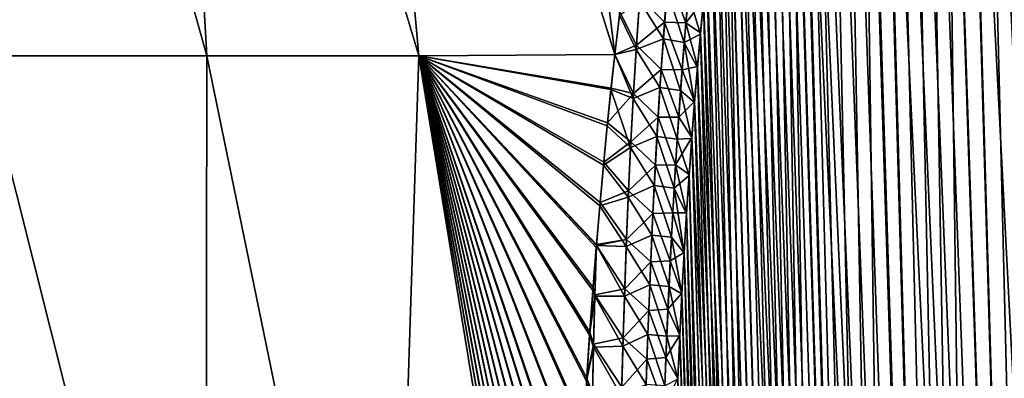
# Model space of a CAD drawing. Header units: metres. Extents: x -109 to 109, y -505 to 40.
# Tile 285 of 331: x 86.21 to 93.69, y -75.57 to -72.84. Entities that reach past the tile are written whole.
import ezdxf

# ---------------------------------------------------------------- set-up
doc = ezdxf.new("R2010")
doc.units = ezdxf.units.M
doc.layers.add('solid_K244224000C74', color=7, linetype='CONTINUOUS')

msp = doc.modelspace()

# ---------------------------------------------------------------- linework, layer by layer
at = {"layer": 'solid_K244224000C74'}
for points in [[(87.632942, -73.114449, -17.304005), (85.767021, -66.448959, -16.050953), (87.250801, -66.448959, -15.097386)], [(87.632942, -73.114449, -17.304005), (85.91922, -73.114449, -18.293423), (85.767021, -66.448959, -16.050953)], [(87.633018, -73.114449, 17.303957), (87.250801, -66.448959, 15.097386), (85.767021, -66.448959, 16.050953)], [(85.919266, -73.114449, 18.293396), (87.633018, -73.114449, 17.303957), (85.767021, -66.448959, 16.050953)], [(89.243698, -73.114449, -16.154539), (87.250801, -66.448959, -15.097386), (88.637215, -66.448959, -14.007095)], [(89.243698, -73.114449, -16.154539), (87.632942, -73.114449, -17.304005), (87.250801, -66.448959, -15.097386)], [(89.24379, -73.114449, 16.154469), (88.637215, -66.448959, 14.007095), (87.250801, -66.448959, 15.097386)], [(87.633018, -73.114449, 17.303957), (89.24379, -73.114449, 16.154469), (87.250801, -66.448959, 15.097386)], [(90.733887, -73.105042, -14.854646), (88.637215, -66.448959, -14.007095), (89.913719, -66.448959, -12.789954)], [(90.733887, -73.105042, -14.854646), (89.243698, -73.114449, -16.154539), (88.637215, -66.448959, -14.007095)], [(90.733902, -73.104736, 14.854518), (90.772148, -72.78228, 14.693233), (88.637215, -66.448959, 14.007095)], [(89.24379, -73.114449, 16.154469), (90.733902, -73.104736, 14.854518), (88.637215, -66.448959, 14.007095)], [(90.769287, -72.805748, -14.705128), (90.733887, -73.105042, -14.854646), (89.913719, -66.448959, -12.789954)], [(93.687553, -102.819359, -10.722473), (92.727654, -68.240898, -9.957873), (92.850319, -68.195557, -9.731326)], [(94.380264, -102.819321, 9.522743), (92.856941, -68.193947, 9.719368), (92.734947, -68.23732, 9.944122)], [(93.687553, -102.819359, -10.722473), (92.850319, -68.195557, -9.731326), (92.975037, -68.180695, -9.510736)], [(94.380264, -102.819321, 9.522743), (92.981041, -68.180748, 9.500344), (92.856941, -68.193947, 9.719368)], [(93.687553, -102.819359, -10.722473), (92.975037, -68.180695, -9.510736), (93.103722, -68.195732, -9.292484)], [(94.380264, -102.819321, 9.522743), (93.109276, -68.197083, 9.283277), (92.981041, -68.180748, 9.500344)], [(93.687553, -102.819359, -10.722473), (93.103722, -68.195732, -9.292484), (93.238556, -68.241394, -9.073096)], [(93.687553, -102.819359, -10.722473), (92.605217, -68.319817, -10.194491), (92.727654, -68.240898, -9.957873)], [(93.687683, -102.819366, 10.722225), (92.734947, -68.23732, 9.944122), (92.613121, -68.31356, 10.178873)], [(93.687683, -102.819366, 10.722225), (94.380264, -102.819321, 9.522743), (92.734947, -68.23732, 9.944122)], [(94.380264, -102.819321, 9.522743), (93.243881, -68.243668, 9.064617), (93.109276, -68.197083, 9.283277)], [(94.380058, -102.819336, -9.523075), (93.238556, -68.241394, -9.073096), (93.382187, -68.320358, -8.84892)], [(94.380058, -102.819336, -9.523075), (93.687553, -102.819359, -10.722473), (93.238556, -68.241394, -9.073096)], [(94.380264, -102.819321, 9.522743), (93.387352, -68.323792, 8.841026), (93.243881, -68.243668, 9.064617)], [(93.085175, -102.718887, -11.972528), (92.482307, -68.437492, -10.443848), (92.605217, -68.319817, -10.194491)], [(93.687683, -102.819366, 10.722225), (92.613121, -68.31356, 10.178873), (92.49041, -68.428444, 10.427011)], [(93.687553, -102.819359, -10.722473), (93.085175, -102.718887, -11.972528), (92.605217, -68.319817, -10.194491)], [(94.380058, -102.819336, -9.523075), (93.382187, -68.320358, -8.84892), (93.536407, -68.437996, -8.618258)], [(95.161568, -102.718796, 8.376284), (93.542068, -68.442955, 8.609971), (93.387352, -68.323792, 8.841026)], [(94.380264, -102.819321, 9.522743), (95.161568, -102.718796, 8.376284), (93.387352, -68.323792, 8.841026)], [(93.085175, -102.718887, -11.972528), (92.359482, -68.598389, -10.706372), (92.482307, -68.437492, -10.443848)], [(93.687683, -102.819366, 10.722225), (92.49041, -68.428444, 10.427011), (92.367126, -68.587082, 10.689607)], [(94.380058, -102.819336, -9.523075), (93.536407, -68.437996, -8.618258), (93.702156, -68.598885, -8.380928)], [(95.161568, -102.718796, 8.376284), (93.708611, -68.605797, 8.371897), (93.542068, -68.442955, 8.609971)], [(93.085175, -102.718887, -11.972528), (92.237717, -68.80648, -10.981615), (92.359482, -68.598389, -10.706372)], [(93.687683, -102.819366, 10.722225), (92.367126, -68.587082, 10.689607), (92.244301, -68.793823, 10.966308)], [(93.687683, -102.819366, 10.722225), (92.244301, -68.793823, 10.966308), (92.183815, -68.916214, 11.108828)], [(93.085175, -102.718887, -11.972528), (92.177711, -68.929382, -11.123451), (92.237717, -68.80648, -10.981615)], [(93.085175, -102.718887, -11.972528), (92.118477, -69.065025, -11.267893), (92.177711, -68.929382, -11.123451)], [(93.687683, -102.819366, 10.722225), (92.183815, -68.916214, 11.108828), (92.124107, -69.051445, 11.253963)], [(93.085175, -102.718887, -11.972528), (92.060333, -69.214005, -11.414376), (92.118477, -69.065025, -11.267893)], [(93.085228, -102.718903, 11.972405), (92.124107, -69.051445, 11.253963), (92.065521, -69.200081, 11.401098)], [(93.085228, -102.718903, 11.972405), (93.687683, -102.819366, 10.722225), (92.124107, -69.051445, 11.253963)], [(92.575287, -102.516273, -13.271167), (92.003227, -69.376099, -11.563077), (92.060333, -69.214005, -11.414376)], [(93.085228, -102.718903, 11.972405), (92.065521, -69.200081, 11.401098), (92.008018, -69.361885, 11.550406)], [(93.085175, -102.718887, -11.972528), (92.575287, -102.516273, -13.271167), (92.060333, -69.214005, -11.414376)], [(92.575287, -102.516273, -13.271167), (91.947357, -69.551849, -11.71372), (92.003227, -69.376099, -11.563077)], [(93.085228, -102.718903, 11.972405), (92.008018, -69.361885, 11.550406), (91.951752, -69.537445, 11.701672)], [(93.085228, -102.718903, 11.972405), (91.951752, -69.537445, 11.701672), (91.89682, -69.727036, 11.854755)], [(92.575287, -102.516273, -13.271167), (91.892822, -69.741516, -11.866115), (91.947357, -69.551849, -11.71372)], [(92.575287, -102.516273, -13.271167), (91.839638, -69.945023, -12.020344), (91.892822, -69.741516, -11.866115)], [(93.085228, -102.718903, 11.972405), (91.89682, -69.727036, 11.854755), (91.843239, -69.930588, 12.009709)], [(92.575287, -102.516273, -13.271167), (91.787926, -70.163132, -12.176224), (91.839638, -69.945023, -12.020344)], [(93.085228, -102.718903, 11.972405), (91.843239, -69.930588, 12.009709), (91.791153, -70.148834, 12.166296)], [(92.575287, -102.516273, -13.271167), (91.737694, -70.39566, -12.333764), (91.787926, -70.163132, -12.176224)], [(93.085228, -102.718903, 11.972405), (91.791153, -70.148834, 12.166296), (91.740585, -70.381607, 12.324515)], [(92.575287, -102.516273, -13.271167), (91.689018, -70.643066, -12.49292), (91.737694, -70.39566, -12.333764)], [(93.085228, -102.718903, 11.972405), (91.740585, -70.381607, 12.324515), (91.691589, -70.629356, 12.484334)], [(92.575287, -102.516273, -13.271167), (91.641975, -70.906036, -12.653593), (91.689018, -70.643066, -12.49292)], [(93.085228, -102.718903, 11.972405), (91.691589, -70.629356, 12.484334), (91.644249, -70.892731, 12.645655)], [(92.575287, -102.516273, -13.271167), (91.596565, -71.184235, -12.81581), (91.641975, -70.906036, -12.653593)], [(92.575294, -102.516273, 13.271149), (91.644249, -70.892731, 12.645655), (91.598572, -71.171425, 12.808501)], [(92.575294, -102.516273, 13.271149), (93.085228, -102.718903, 11.972405), (91.644249, -70.892731, 12.645655)], [(92.161346, -102.208305, -14.616208), (91.552879, -71.478668, -12.979512), (91.596565, -71.184235, -12.81581)], [(92.575294, -102.516273, 13.271149), (91.598572, -71.171425, 12.808501), (91.554619, -71.466408, 12.972818)], [(92.575287, -102.516273, -13.271167), (92.161346, -102.208305, -14.616208), (91.596565, -71.184235, -12.81581)], [(92.161346, -102.208305, -14.616208), (91.510941, -71.789551, -13.144675), (91.552879, -71.478668, -12.979512)], [(92.575294, -102.516273, 13.271149), (91.554619, -71.466408, 12.972818), (91.512451, -71.777885, 13.138582)], [(92.575294, -102.516273, 13.271149), (91.512451, -71.777885, 13.138582), (91.472076, -72.105949, 13.305785)], [(92.161346, -102.208305, -14.616208), (91.470779, -72.116959, -13.311293), (91.510941, -71.789551, -13.144675)], [(92.161346, -102.208305, -14.616208), (91.432487, -72.462158, -13.479303), (91.470779, -72.116959, -13.311293)], [(92.575294, -102.516273, 13.271149), (91.472076, -72.105949, 13.305785), (91.433578, -72.451843, 13.474362)], [(92.161346, -102.208305, -14.616208), (91.40799, -72.701927, -13.592093), (91.432487, -72.462158, -13.479303)], [(92.575294, -102.516273, 13.271149), (91.433578, -72.451843, 13.474362), (91.408966, -72.692101, 13.587521)], [(91.111923, -72.858154, 14.298873), (91.140572, -72.499374, 14.134409), (90.923065, -72.668152, 14.488955)], [(91.273918, -72.863335, 13.994596), (91.140572, -72.499374, 14.134409), (91.111923, -72.858154, 14.298873)], [(91.273918, -72.863335, 13.994596), (91.305481, -72.50827, 13.831032), (91.140572, -72.499374, 14.134409)], [(91.273918, -72.863335, 13.994596), (91.408966, -72.692101, 13.587521), (91.305481, -72.50827, 13.831032)], [(90.898178, -73.033699, 14.653185), (90.923065, -72.668152, 14.488955), (90.772148, -72.78228, 14.693233)], [(91.111923, -72.858154, 14.298873), (90.923065, -72.668152, 14.488955), (90.898178, -73.033699, 14.653185)], [(90.921127, -72.696434, -14.50177), (91.130943, -72.617241, -14.18893), (91.102638, -72.985268, -14.355433)], [(91.261696, -73.012924, -14.061356), (91.102638, -72.985268, -14.355433), (91.130943, -72.617241, -14.18893)], [(91.292717, -72.648697, -13.896238), (91.261696, -73.012924, -14.061356), (91.130943, -72.617241, -14.18893)], [(91.292717, -72.648697, -13.896238), (91.384338, -72.9496, -13.705495), (91.261696, -73.012924, -14.061356)], [(91.292717, -72.648697, -13.896238), (91.40799, -72.701927, -13.592093), (91.384338, -72.9496, -13.705495)], [(90.921127, -72.696434, -14.50177), (90.896141, -73.066879, -14.667704), (90.769287, -72.805748, -14.705128)], [(90.921127, -72.696434, -14.50177), (91.102638, -72.985268, -14.355433), (90.896141, -73.066879, -14.667704)], [(91.273918, -72.863335, 13.994596), (91.385201, -72.940277, 13.701282), (91.408966, -72.692101, 13.587521)], [(92.161346, -102.208305, -14.616208), (91.384338, -72.9496, -13.705495), (91.40799, -72.701927, -13.592093)], [(92.575294, -102.516273, 13.271149), (91.408966, -72.692101, 13.587521), (91.385201, -72.940277, 13.701282)], [(90.896141, -73.066879, -14.667704), (90.733887, -73.105042, -14.854646), (90.769287, -72.805748, -14.705128)], [(90.898178, -73.033699, 14.653185), (90.772148, -72.78228, 14.693233), (90.733902, -73.104736, 14.854518)], [(91.086075, -73.219131, 14.458241), (91.111923, -72.858154, 14.298873), (90.898178, -73.033699, 14.653185)], [(91.245247, -73.221016, 14.153173), (91.111923, -72.858154, 14.298873), (91.086075, -73.219131, 14.458241)], [(91.245247, -73.221016, 14.153173), (91.273918, -72.863335, 13.994596), (91.111923, -72.858154, 14.298873)], [(91.245247, -73.221016, 14.153173), (91.362312, -73.196869, 13.815616), (91.273918, -72.863335, 13.994596)], [(91.273918, -72.863335, 13.994596), (91.362312, -73.196869, 13.815616), (91.385201, -72.940277, 13.701282)], [(90.896141, -73.066879, -14.667704), (91.102638, -72.985268, -14.355433), (91.077148, -73.355476, -14.516758)], [(91.233551, -73.379723, -14.221438), (91.077148, -73.355476, -14.516758), (91.102638, -72.985268, -14.355433)], [(91.261696, -73.012924, -14.061356), (91.233551, -73.379723, -14.221438), (91.102638, -72.985268, -14.355433)], [(91.261696, -73.012924, -14.061356), (91.384338, -72.9496, -13.705495), (91.361557, -73.205666, -13.81948)], [(92.161346, -102.208305, -14.616208), (91.361557, -73.205666, -13.81948), (91.384338, -72.9496, -13.705495)], [(92.575294, -102.516273, 13.271149), (91.385201, -72.940277, 13.701282), (91.362312, -73.196869, 13.815616)], [(90.875908, -73.400993, 14.812351), (90.898178, -73.033699, 14.653185), (90.733902, -73.104736, 14.854518)], [(91.086075, -73.219131, 14.458241), (90.898178, -73.033699, 14.653185), (90.875908, -73.400993, 14.812351)], [(91.261696, -73.012924, -14.061356), (91.339684, -73.470436, -13.934031), (91.233551, -73.379723, -14.221438)], [(91.261696, -73.012924, -14.061356), (91.361557, -73.205666, -13.81948), (91.339684, -73.470436, -13.934031)], [(87.621574, -79.883408, -19.263136), (85.91922, -73.114449, -18.293423), (87.632942, -73.114449, -17.304005)], [(87.621574, -79.883408, -19.263136), (86.158951, -79.883408, -20.036528), (85.91922, -73.114449, -18.293423)], [(87.62159, -79.883408, 19.263128), (87.633018, -73.114449, 17.303957), (85.919266, -73.114449, 18.293396)], [(86.158958, -79.883408, 20.036524), (87.62159, -79.883408, 19.263128), (85.919266, -73.114449, 18.293396)], [(89.022659, -79.883408, -18.383165), (87.621574, -79.883408, -19.263136), (87.632942, -73.114449, -17.304005)], [(87.62159, -79.883408, 19.263128), (89.022682, -79.883408, 18.383152), (87.633018, -73.114449, 17.303957)], [(89.022659, -79.883408, -18.383165), (87.632942, -73.114449, -17.304005), (89.243698, -73.114449, -16.154539)], [(89.022682, -79.883408, 18.383152), (89.24379, -73.114449, 16.154469), (87.633018, -73.114449, 17.303957)], [(90.350464, -79.868698, -17.400587), (89.022659, -79.883408, -18.383165), (89.243698, -73.114449, -16.154539)], [(89.022682, -79.883408, 18.383152), (90.350464, -79.868629, 17.40057), (89.24379, -73.114449, 16.154469)], [(90.704376, -73.37149, -14.983992), (89.243698, -73.114449, -16.154539), (90.733887, -73.105042, -14.854646)], [(90.357277, -79.542076, -17.30385), (90.350464, -79.868698, -17.400587), (89.243698, -73.114449, -16.154539)], [(90.364746, -79.221649, -17.20693), (90.357277, -79.542076, -17.30385), (89.243698, -73.114449, -16.154539)], [(90.373482, -78.881996, -17.102007), (90.364746, -79.221649, -17.20693), (89.243698, -73.114449, -16.154539)], [(90.382851, -78.548935, -16.996912), (90.373482, -78.881996, -17.102007), (89.243698, -73.114449, -16.154539)], [(90.393066, -78.223076, -16.891724), (90.382851, -78.548935, -16.996912), (89.243698, -73.114449, -16.154539)], [(90.404129, -77.904388, -16.786482), (90.393066, -78.223076, -16.891724), (89.243698, -73.114449, -16.154539)], [(90.415993, -77.592575, -16.681208), (90.404129, -77.904388, -16.786482), (89.243698, -73.114449, -16.154539)], [(90.428566, -77.2873, -16.575918), (90.415993, -77.592575, -16.681208), (89.243698, -73.114449, -16.154539)], [(90.441795, -76.988243, -16.470633), (90.428566, -77.2873, -16.575918), (89.243698, -73.114449, -16.154539)], [(90.45562, -76.695183, -16.365362), (90.441795, -76.988243, -16.470633), (89.243698, -73.114449, -16.154539)], [(90.475288, -76.314552, -16.225111), (90.45562, -76.695183, -16.365362), (89.243698, -73.114449, -16.154539)], [(90.496353, -75.945259, -16.085047), (90.475288, -76.314552, -16.225111), (89.243698, -73.114449, -16.154539)], [(90.518623, -75.586678, -15.945222), (90.496353, -75.945259, -16.085047), (89.243698, -73.114449, -16.154539)], [(90.541954, -75.23819, -15.805678), (90.518623, -75.586678, -15.945222), (89.243698, -73.114449, -16.154539)], [(90.566368, -74.899742, -15.666453), (90.541954, -75.23819, -15.805678), (89.243698, -73.114449, -16.154539)], [(90.592133, -74.571838, -15.527601), (90.566368, -74.899742, -15.666453), (89.243698, -73.114449, -16.154539)], [(90.593338, -74.557129, -15.52128), (90.592133, -74.571838, -15.527601), (89.243698, -73.114449, -16.154539)], [(90.61908, -74.25399, -15.389183), (90.593338, -74.557129, -15.52128), (89.243698, -73.114449, -16.154539)], [(90.647049, -73.945686, -15.251254), (90.61908, -74.25399, -15.389183), (89.243698, -73.114449, -16.154539)], [(90.675903, -73.646484, -15.113863), (90.647049, -73.945686, -15.251254), (89.243698, -73.114449, -16.154539)], [(90.704376, -73.37149, -14.983992), (90.675903, -73.646484, -15.113863), (89.243698, -73.114449, -16.154539)], [(90.705582, -73.360062, 14.978531), (90.733902, -73.104736, 14.854518), (89.24379, -73.114449, 16.154469)], [(90.67823, -73.623238, 15.103022), (90.705582, -73.360062, 14.978531), (89.24379, -73.114449, 16.154469)], [(90.649216, -73.922562, 15.240764), (90.67823, -73.623238, 15.103022), (89.24379, -73.114449, 16.154469)], [(90.621086, -74.231018, 15.379044), (90.649216, -73.922562, 15.240764), (89.24379, -73.114449, 16.154469)], [(90.593987, -74.549042, 15.517813), (90.621086, -74.231018, 15.379044), (89.24379, -73.114449, 16.154469)], [(90.5933, -74.557426, 15.521421), (90.593987, -74.549042, 15.517813), (89.24379, -73.114449, 16.154469)], [(90.568077, -74.877144, 15.657015), (90.5933, -74.557426, 15.521421), (89.24379, -73.114449, 16.154469)], [(90.543518, -75.215828, 15.796588), (90.568077, -74.877144, 15.657015), (89.24379, -73.114449, 16.154469)], [(90.52005, -75.564568, 15.936481), (90.543518, -75.215828, 15.796588), (89.24379, -73.114449, 16.154469)], [(90.497643, -75.923439, 16.076656), (90.52005, -75.564568, 15.936481), (89.24379, -73.114449, 16.154469)], [(90.476463, -76.293045, 16.217066), (90.497643, -75.923439, 16.076656), (89.24379, -73.114449, 16.154469)], [(90.456665, -76.674004, 16.35766), (90.476463, -76.293045, 16.217066), (89.24379, -73.114449, 16.154469)], [(90.442757, -76.967331, 16.463184), (90.456665, -76.674004, 16.35766), (89.24379, -73.114449, 16.154469)], [(90.429451, -77.266655, 16.568724), (90.442757, -76.967331, 16.463184), (89.24379, -73.114449, 16.154469)], [(90.416794, -77.57222, 16.674261), (90.429451, -77.266655, 16.568724), (89.24379, -73.114449, 16.154469)], [(90.404861, -77.884331, 16.779783), (90.416794, -77.57222, 16.674261), (89.24379, -73.114449, 16.154469)], [(90.393715, -78.203323, 16.885271), (90.404861, -77.884331, 16.779783), (89.24379, -73.114449, 16.154469)], [(90.383438, -78.529495, 16.990702), (90.393715, -78.203323, 16.885271), (89.24379, -73.114449, 16.154469)], [(90.374001, -78.862877, 17.096033), (90.383438, -78.529495, 16.990702), (89.24379, -73.114449, 16.154469)], [(90.365204, -79.202866, 17.201191), (90.374001, -78.862877, 17.096033), (89.24379, -73.114449, 16.154469)], [(90.357483, -79.532463, 17.300978), (90.365204, -79.202866, 17.201191), (89.24379, -73.114449, 16.154469)], [(90.350464, -79.868629, 17.40057), (90.357483, -79.532463, 17.300978), (89.24379, -73.114449, 16.154469)], [(90.87384, -73.43911, -14.828451), (90.704376, -73.37149, -14.983992), (90.733887, -73.105042, -14.854646)], [(90.875908, -73.400993, 14.812351), (90.733902, -73.104736, 14.854518), (90.705582, -73.360062, 14.978531)], [(90.896141, -73.066879, -14.667704), (90.87384, -73.43911, -14.828451), (90.733887, -73.105042, -14.854646)], [(90.896141, -73.066879, -14.667704), (91.077148, -73.355476, -14.516758), (90.87384, -73.43911, -14.828451)], [(91.245247, -73.221016, 14.153173), (91.34034, -73.462181, 13.930505), (91.362312, -73.196869, 13.815616)], [(92.161346, -102.208305, -14.616208), (91.339684, -73.470436, -13.934031), (91.361557, -73.205666, -13.81948)], [(92.575294, -102.516273, 13.271149), (91.362312, -73.196869, 13.815616), (91.34034, -73.462181, 13.930505)], [(91.062767, -73.582054, 14.612876), (91.086075, -73.219131, 14.458241), (90.875908, -73.400993, 14.812351)], [(91.219215, -73.581017, 14.307103), (91.086075, -73.219131, 14.458241), (91.062767, -73.582054, 14.612876)], [(91.219215, -73.581017, 14.307103), (91.245247, -73.221016, 14.153173), (91.086075, -73.219131, 14.458241)], [(91.219215, -73.581017, 14.307103), (91.34034, -73.462181, 13.930505), (91.245247, -73.221016, 14.153173)], [(90.875908, -73.400993, 14.812351), (90.705582, -73.360062, 14.978531), (90.67823, -73.623238, 15.103022)], [(90.87384, -73.43911, -14.828451), (91.077148, -73.355476, -14.516758), (91.05426, -73.727676, -14.673205)], [(91.208076, -73.748856, -14.376775), (91.05426, -73.727676, -14.673205), (91.077148, -73.355476, -14.516758)], [(91.233551, -73.379723, -14.221438), (91.208076, -73.748856, -14.376775), (91.077148, -73.355476, -14.516758)], [(90.854004, -73.812981, -14.984326), (90.675903, -73.646484, -15.113863), (90.704376, -73.37149, -14.983992)], [(90.856056, -73.769875, 14.966763), (90.875908, -73.400993, 14.812351), (90.67823, -73.623238, 15.103022)], [(90.87384, -73.43911, -14.828451), (90.854004, -73.812981, -14.984326), (90.704376, -73.37149, -14.983992)], [(91.062767, -73.582054, 14.612876), (90.875908, -73.400993, 14.812351), (90.856056, -73.769875, 14.966763)], [(91.233551, -73.379723, -14.221438), (91.318672, -73.743416, -14.049176), (91.208076, -73.748856, -14.376775)], [(91.233551, -73.379723, -14.221438), (91.339684, -73.470436, -13.934031), (91.318672, -73.743416, -14.049176)], [(90.87384, -73.43911, -14.828451), (91.05426, -73.727676, -14.673205), (90.854004, -73.812981, -14.984326)], [(91.219215, -73.581017, 14.307103), (91.319244, -73.73571, 14.045978), (91.34034, -73.462181, 13.930505)], [(92.161346, -102.208305, -14.616208), (91.318672, -73.743416, -14.049176), (91.339684, -73.470436, -13.934031)], [(92.575294, -102.516273, 13.271149), (91.34034, -73.462181, 13.930505), (91.319244, -73.73571, 14.045978)], [(91.041817, -73.946762, 14.763041), (91.062767, -73.582054, 14.612876), (90.856056, -73.769875, 14.966763)], [(91.195602, -73.943115, 14.456657), (91.062767, -73.582054, 14.612876), (91.041817, -73.946762, 14.763041)], [(91.195602, -73.943115, 14.456657), (91.219215, -73.581017, 14.307103), (91.062767, -73.582054, 14.612876)], [(91.195602, -73.943115, 14.456657), (91.319244, -73.73571, 14.045978), (91.219215, -73.581017, 14.307103)], [(90.854004, -73.812981, -14.984326), (90.647049, -73.945686, -15.251254), (90.675903, -73.646484, -15.113863)], [(90.856056, -73.769875, 14.966763), (90.67823, -73.623238, 15.103022), (90.649216, -73.922562, 15.240764)], [(90.854004, -73.812981, -14.984326), (91.05426, -73.727676, -14.673205), (91.033768, -74.101692, -14.825068)], [(91.185066, -74.120117, -14.527635), (91.033768, -74.101692, -14.825068), (91.05426, -73.727676, -14.673205)], [(91.208076, -73.748856, -14.376775), (91.185066, -74.120117, -14.527635), (91.05426, -73.727676, -14.673205)], [(90.838425, -74.140236, 15.116689), (90.856056, -73.769875, 14.966763), (90.649216, -73.922562, 15.240764)], [(91.041817, -73.946762, 14.763041), (90.856056, -73.769875, 14.966763), (90.838425, -74.140236, 15.116689)], [(91.208076, -73.748856, -14.376775), (91.298576, -74.024963, -14.164884), (91.185066, -74.120117, -14.527635)], [(91.195602, -73.943115, 14.456657), (91.299057, -74.01783, 14.162003), (91.319244, -73.73571, 14.045978)], [(91.208076, -73.748856, -14.376775), (91.318672, -73.743416, -14.049176), (91.298576, -74.024963, -14.164884)], [(92.161346, -102.208305, -14.616208), (91.298576, -74.024963, -14.164884), (91.318672, -73.743416, -14.049176)], [(92.161339, -102.208298, 14.616241), (91.319244, -73.73571, 14.045978), (91.299057, -74.01783, 14.162003)], [(92.161339, -102.208298, 14.616241), (92.575294, -102.516273, 13.271149), (91.319244, -73.73571, 14.045978)], [(90.854004, -73.812981, -14.984326), (90.836418, -74.188332, -15.135645), (90.647049, -73.945686, -15.251254)], [(90.854004, -73.812981, -14.984326), (91.033768, -74.101692, -14.825068), (90.836418, -74.188332, -15.135645)], [(90.836418, -74.188332, -15.135645), (90.61908, -74.25399, -15.389183), (90.647049, -73.945686, -15.251254)], [(90.838425, -74.140236, 15.116689), (90.649216, -73.922562, 15.240764), (90.621086, -74.231018, 15.379044)], [(91.023041, -74.31311, 14.908981), (91.041817, -73.946762, 14.763041), (90.838425, -74.140236, 15.116689)], [(91.174248, -74.307152, 14.602062), (91.041817, -73.946762, 14.763041), (91.023041, -74.31311, 14.908981)], [(91.174248, -74.307152, 14.602062), (91.195602, -73.943115, 14.456657), (91.041817, -73.946762, 14.763041)], [(91.174248, -74.307152, 14.602062), (91.279823, -74.309105, 14.278535), (91.195602, -73.943115, 14.456657)], [(91.195602, -73.943115, 14.456657), (91.279823, -74.309105, 14.278535), (91.299057, -74.01783, 14.162003)], [(91.185066, -74.120117, -14.527635), (91.298576, -74.024963, -14.164884), (91.279404, -74.315659, -14.281111)], [(91.991692, -102.013245, -15.30547), (91.279404, -74.315659, -14.281111), (91.298576, -74.024963, -14.164884)], [(92.161339, -102.208298, 14.616241), (91.299057, -74.01783, 14.162003), (91.279823, -74.309105, 14.278535)], [(92.161346, -102.208305, -14.616208), (91.991692, -102.013245, -15.30547), (91.298576, -74.024963, -14.164884)], [(90.836418, -74.188332, -15.135645), (91.033768, -74.101692, -14.825068), (91.015465, -74.477348, -14.972638)], [(91.164314, -74.493294, -14.674286), (91.015465, -74.477348, -14.972638), (91.033768, -74.101692, -14.825068)], [(91.185066, -74.120117, -14.527635), (91.164314, -74.493294, -14.674286), (91.033768, -74.101692, -14.825068)], [(90.822845, -74.511948, 15.262395), (90.838425, -74.140236, 15.116689), (90.621086, -74.231018, 15.379044)], [(91.023041, -74.31311, 14.908981), (90.838425, -74.140236, 15.116689), (90.822845, -74.511948, 15.262395)], [(91.185066, -74.120117, -14.527635), (91.2612, -74.615837, -14.397833), (91.164314, -74.493294, -14.674286)], [(91.185066, -74.120117, -14.527635), (91.279404, -74.315659, -14.281111), (91.2612, -74.615837, -14.397833)], [(90.8209, -74.565041, -15.282691), (90.593338, -74.557129, -15.52128), (90.61908, -74.25399, -15.389183)], [(90.822845, -74.511948, 15.262395), (90.621086, -74.231018, 15.379044), (90.593987, -74.549042, 15.517813)], [(90.836418, -74.188332, -15.135645), (90.8209, -74.565041, -15.282691), (90.61908, -74.25399, -15.389183)], [(90.836418, -74.188332, -15.135645), (91.015465, -74.477348, -14.972638), (90.8209, -74.565041, -15.282691)], [(91.006271, -74.680962, 15.05094), (91.023041, -74.31311, 14.908981), (90.822845, -74.511948, 15.262395)], [(91.154984, -74.672951, 14.743542), (91.023041, -74.31311, 14.908981), (91.006271, -74.680962, 15.05094)], [(91.154984, -74.672951, 14.743542), (91.174248, -74.307152, 14.602062), (91.023041, -74.31311, 14.908981)], [(91.154984, -74.672951, 14.743542), (91.261543, -74.609863, 14.395551), (91.174248, -74.307152, 14.602062)], [(91.174248, -74.307152, 14.602062), (91.261543, -74.609863, 14.395551), (91.279823, -74.309105, 14.278535)], [(91.991692, -102.013245, -15.30547), (91.2612, -74.615837, -14.397833), (91.279404, -74.315659, -14.281111)], [(92.161339, -102.208298, 14.616241), (91.279823, -74.309105, 14.278535), (91.261543, -74.609863, 14.395551)], [(90.8209, -74.565041, -15.282691), (91.015465, -74.477348, -14.972638), (90.999191, -74.854507, -15.116146)], [(91.145653, -74.86821, -14.816962), (90.999191, -74.854507, -15.116146), (91.015465, -74.477348, -14.972638)], [(91.164314, -74.493294, -14.674286), (91.145653, -74.86821, -14.816962), (91.015465, -74.477348, -14.972638)], [(90.581741, -74.931511, 15.663597), (90.5933, -74.557426, 15.521421), (90.568077, -74.877144, 15.657015)], [(90.581444, -74.94281, -15.667808), (90.592133, -74.571838, -15.527601), (90.593338, -74.557129, -15.52128)], [(90.807304, -74.943008, -15.425675), (90.581444, -74.94281, -15.667808), (90.593338, -74.557129, -15.52128)], [(90.809143, -74.88488, 15.404133), (90.5933, -74.557426, 15.521421), (90.581741, -74.931511, 15.663597)], [(90.822845, -74.511948, 15.262395), (90.593987, -74.549042, 15.517813), (90.5933, -74.557426, 15.521421)], [(90.809143, -74.88488, 15.404133), (90.822845, -74.511948, 15.262395), (90.5933, -74.557426, 15.521421)], [(90.8209, -74.565041, -15.282691), (90.807304, -74.943008, -15.425675), (90.593338, -74.557129, -15.52128)], [(91.006271, -74.680962, 15.05094), (90.822845, -74.511948, 15.262395), (90.809143, -74.88488, 15.404133)], [(91.164314, -74.493294, -14.674286), (91.243927, -74.924911, -14.515097), (91.145653, -74.86821, -14.816962)], [(91.164314, -74.493294, -14.674286), (91.2612, -74.615837, -14.397833), (91.243927, -74.924911, -14.515097)], [(90.581444, -74.94281, -15.667808), (90.566368, -74.899742, -15.666453), (90.592133, -74.571838, -15.527601)], [(90.8209, -74.565041, -15.282691), (90.999191, -74.854507, -15.116146), (90.807304, -74.943008, -15.425675)], [(91.154984, -74.672951, 14.743542), (91.244209, -74.919533, 14.513095), (91.261543, -74.609863, 14.395551)], [(91.991692, -102.013245, -15.30547), (91.243927, -74.924911, -14.515097), (91.2612, -74.615837, -14.397833)], [(92.161339, -102.208298, 14.616241), (91.261543, -74.609863, 14.395551), (91.244209, -74.919533, 14.513095)], [(90.991356, -75.050179, 15.189137), (91.006271, -74.680962, 15.05094), (90.809143, -74.88488, 15.404133)], [(91.137642, -75.040337, 14.881311), (91.006271, -74.680962, 15.05094), (90.991356, -75.050179, 15.189137)], [(91.137642, -75.040337, 14.881311), (91.154984, -74.672951, 14.743542), (91.006271, -74.680962, 15.05094)], [(91.137642, -75.040337, 14.881311), (91.244209, -74.919533, 14.513095), (91.154984, -74.672951, 14.743542)], [(90.807304, -74.943008, -15.425675), (90.999191, -74.854507, -15.116146), (90.984802, -75.233055, -15.255781)], [(91.128937, -75.244736, -14.955841), (90.984802, -75.233055, -15.255781), (90.999191, -74.854507, -15.116146)], [(91.145653, -74.86821, -14.816962), (91.128937, -75.244736, -14.955841), (90.999191, -74.854507, -15.116146)], [(90.581444, -74.94281, -15.667808), (90.541954, -75.23819, -15.805678), (90.566368, -74.899742, -15.666453)], [(90.581741, -74.931511, 15.663597), (90.568077, -74.877144, 15.657015), (90.543518, -75.215828, 15.796588)], [(90.571808, -75.30645, 15.801976), (90.581741, -74.931511, 15.663597), (90.543518, -75.215828, 15.796588)], [(90.797203, -75.258972, 15.542088), (90.581741, -74.931511, 15.663597), (90.571808, -75.30645, 15.801976)], [(90.797203, -75.258972, 15.542088), (90.809143, -74.88488, 15.404133), (90.581741, -74.931511, 15.663597)], [(90.991356, -75.050179, 15.189137), (90.809143, -74.88488, 15.404133), (90.797203, -75.258972, 15.542088)], [(91.145653, -74.86821, -14.816962), (91.227608, -75.243347, -14.632849), (91.128937, -75.244736, -14.955841)], [(91.137642, -75.040337, 14.881311), (91.227844, -75.238571, 14.631117), (91.244209, -74.919533, 14.513095)], [(91.145653, -74.86821, -14.816962), (91.243927, -74.924911, -14.515097), (91.227608, -75.243347, -14.632849)], [(91.991692, -102.013245, -15.30547), (91.227608, -75.243347, -14.632849), (91.243927, -74.924911, -14.515097)], [(92.161339, -102.208298, 14.616241), (91.244209, -74.919533, 14.513095), (91.227844, -75.238571, 14.631117)], [(90.581444, -74.94281, -15.667808), (90.571304, -75.329353, -15.810246), (90.541954, -75.23819, -15.805678)], [(90.795502, -75.322144, -15.564794), (90.571304, -75.329353, -15.810246), (90.581444, -74.94281, -15.667808)], [(90.807304, -74.943008, -15.425675), (90.795502, -75.322144, -15.564794), (90.581444, -74.94281, -15.667808)], [(90.807304, -74.943008, -15.425675), (90.984802, -75.233055, -15.255781), (90.795502, -75.322144, -15.564794)], [(90.978172, -75.42067, 15.323739), (90.991356, -75.050179, 15.189137), (90.797203, -75.258972, 15.542088)], [(91.122101, -75.409203, 15.015541), (90.991356, -75.050179, 15.189137), (90.978172, -75.42067, 15.323739)], [(91.122101, -75.409203, 15.015541), (91.137642, -75.040337, 14.881311), (90.991356, -75.050179, 15.189137)], [(91.122101, -75.409203, 15.015541), (91.227844, -75.238571, 14.631117), (91.137642, -75.040337, 14.881311)], [(90.571808, -75.30645, 15.801976), (90.543518, -75.215828, 15.796588), (90.52005, -75.564568, 15.936481)], [(90.571304, -75.329353, -15.810246), (90.518623, -75.586678, -15.945222), (90.541954, -75.23819, -15.805678)], [(90.563446, -75.682312, 15.936721), (90.571808, -75.30645, 15.801976), (90.52005, -75.564568, 15.936481)], [(90.786888, -75.634125, 15.676432), (90.571808, -75.30645, 15.801976), (90.563446, -75.682312, 15.936721)], [(90.786888, -75.634125, 15.676432), (90.797203, -75.258972, 15.542088), (90.571808, -75.30645, 15.801976)], [(90.978172, -75.42067, 15.323739), (90.797203, -75.258972, 15.542088), (90.786888, -75.634125, 15.676432)], [(90.795502, -75.322144, -15.564794), (90.984802, -75.233055, -15.255781), (90.972168, -75.612907, -15.391728)], [(91.114044, -75.622757, -15.091098), (90.972168, -75.612907, -15.391728), (90.984802, -75.233055, -15.255781)], [(91.128937, -75.244736, -14.955841), (91.114044, -75.622757, -15.091098), (90.984802, -75.233055, -15.255781)], [(91.128937, -75.244736, -14.955841), (91.212296, -75.5718, -14.751021), (91.114044, -75.622757, -15.091098)], [(91.122101, -75.409203, 15.015541), (91.212486, -75.567635, 14.749548), (91.227844, -75.238571, 14.631117)], [(91.128937, -75.244736, -14.955841), (91.227608, -75.243347, -14.632849), (91.212296, -75.5718, -14.751021)], [(91.991692, -102.013245, -15.30547), (91.212296, -75.5718, -14.751021), (91.227608, -75.243347, -14.632849)], [(92.161339, -102.208298, 14.616241), (91.227844, -75.238571, 14.631117), (91.212486, -75.567635, 14.749548)], [(90.571304, -75.329353, -15.810246), (90.56282, -75.716858, -15.948851), (90.518623, -75.586678, -15.945222)], [(90.785347, -75.70237, -15.700244), (90.56282, -75.716858, -15.948851), (90.571304, -75.329353, -15.810246)], [(90.795502, -75.322144, -15.564794), (90.785347, -75.70237, -15.700244), (90.571304, -75.329353, -15.810246)], [(90.795502, -75.322144, -15.564794), (90.972168, -75.612907, -15.391728), (90.785347, -75.70237, -15.700244)], [(90.966599, -75.792351, 15.454904), (90.978172, -75.42067, 15.323739), (90.786888, -75.634125, 15.676432)], [(91.108246, -75.779449, 15.146378), (90.978172, -75.42067, 15.323739), (90.966599, -75.792351, 15.454904)], [(91.108246, -75.779449, 15.146378), (91.122101, -75.409203, 15.015541), (90.978172, -75.42067, 15.323739)], [(91.108246, -75.779449, 15.146378), (91.212486, -75.567635, 14.749548), (91.122101, -75.409203, 15.015541)], [(90.563446, -75.682312, 15.936721), (90.52005, -75.564568, 15.936481), (90.497643, -75.923439, 16.076656)]]:
    msp.add_3dface(points, dxfattribs=at)

doc.saveas('drawing.dxf')
